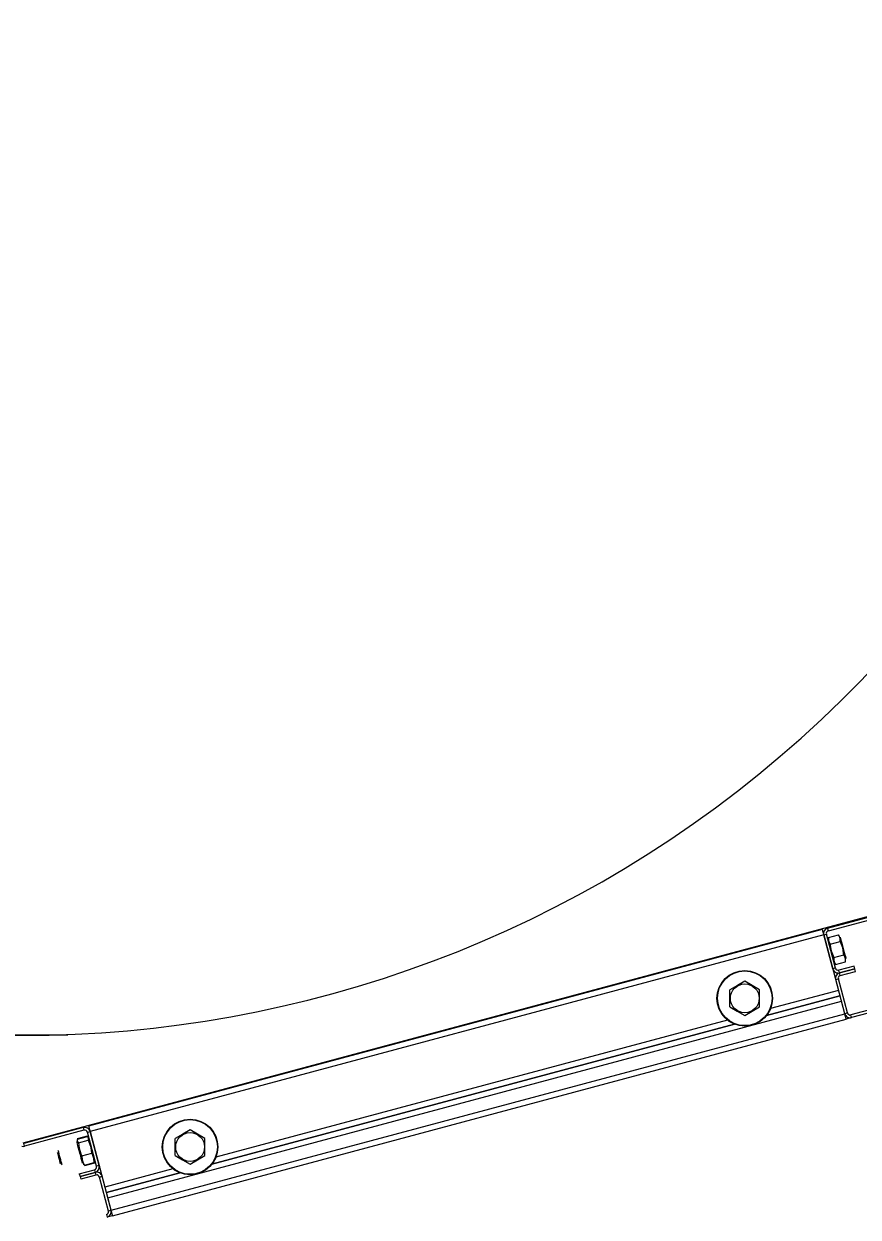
# Model space of a CAD drawing. Extents: x -264222 to -263592, y -1242345 to -1242048.
# Drawn here: x -263908.853 to -263908.425, y -1242207.416 to -1242206.805 of the extents above; entities that cross this region are included whole.
import ezdxf

# ---------------------------------------------------------------- set-up
doc = ezdxf.new("R2010")
doc.units = 0
doc.layers.add('KFA_2D_SITUACIA_DSP', color=7, linetype='Continuous')

msp = doc.modelspace()

# ---------------------------------------------------------------- linework, layer by layer
at = {"layer": 'KFA_2D_SITUACIA_DSP'}
for p, q in [((-263908.44101, -1242207.26817), (-263908.35476, -1242207.24506)), ((-263908.44064, -1242207.26955), (-263908.35439, -1242207.24644)), ((-263908.85358, -1242207.37826), (-263908.40305, -1242207.25754)), ((-263908.44064, -1242207.26955), (-263908.44101, -1242207.26817)), ((-263908.44377, -1242207.26891), (-263908.81999, -1242207.36972)), ((-263908.44303, -1242207.27166), (-263908.81926, -1242207.37247)), ((-263908.44377, -1242207.26891), (-263908.44375, -1242207.26896)), ((-263908.44375, -1242207.26896), (-263908.44371, -1242207.26912)), ((-263908.44371, -1242207.26912), (-263908.44364, -1242207.26937)), ((-263908.44364, -1242207.26937), (-263908.44355, -1242207.26972)), ((-263908.44355, -1242207.26972), (-263908.44344, -1242207.27013)), ((-263908.44344, -1242207.27013), (-263908.44331, -1242207.27061)), ((-263908.44331, -1242207.27061), (-263908.44317, -1242207.27113)), ((-263908.44317, -1242207.27113), (-263908.44303, -1242207.27166)), ((-263908.44303, -1242207.27166), (-263908.44165, -1242207.27129)), ((-263908.44303, -1242207.27166), (-263908.43541, -1242207.30011)), ((-263908.43836, -1242207.2891), (-263908.44303, -1242207.27166)), ((-263908.43698, -1242207.28873), (-263908.44165, -1242207.27129)), ((-263908.44059, -1242207.27297), (-263908.43549, -1242207.2716)), ((-263908.44059, -1242207.27297), (-263908.44057, -1242207.27449)), ((-263908.44057, -1242207.27449), (-263908.44001, -1242207.27593)), ((-263908.43515, -1242207.27209), (-263908.43549, -1242207.2716)), ((-263908.43459, -1242207.27353), (-263908.43515, -1242207.27209)), ((-263908.43457, -1242207.27505), (-263908.43459, -1242207.27353)), ((-263908.43454, -1242207.27286), (-263908.4345, -1242207.27303)), ((-263908.4345, -1242207.27303), (-263908.43436, -1242207.27354)), ((-263908.43436, -1242207.27354), (-263908.43415, -1242207.27434)), ((-263908.43415, -1242207.27434), (-263908.43386, -1242207.2754)), ((-263908.44001, -1242207.27593), (-263908.43967, -1242207.27642)), ((-263908.43967, -1242207.27642), (-263908.43457, -1242207.27505)), ((-263908.43967, -1242207.27642), (-263908.43962, -1242207.27711)), ((-263908.43962, -1242207.27711), (-263908.43916, -1242207.27981)), ((-263908.43916, -1242207.27981), (-263908.43822, -1242207.28247)), ((-263908.43427, -1242207.27567), (-263908.43457, -1242207.27505)), ((-263908.43329, -1242207.27832), (-263908.43427, -1242207.27567)), ((-263908.43386, -1242207.2754), (-263908.43353, -1242207.27665)), ((-263908.43353, -1242207.27665), (-263908.43317, -1242207.278)), ((-263908.4328, -1242207.28101), (-263908.43329, -1242207.27832)), ((-263908.43317, -1242207.278), (-263908.4328, -1242207.27937)), ((-263908.4328, -1242207.27937), (-263908.43245, -1242207.28067)), ((-263908.43245, -1242207.28067), (-263908.43214, -1242207.28184)), ((-263908.43822, -1242207.28247), (-263908.43783, -1242207.2833)), ((-263908.43783, -1242207.2833), (-263908.43272, -1242207.28194)), ((-263908.43783, -1242207.2833), (-263908.4378, -1242207.28483)), ((-263908.4378, -1242207.28483), (-263908.43724, -1242207.28626)), ((-263908.43724, -1242207.28626), (-263908.4369, -1242207.28675)), ((-263908.4369, -1242207.28675), (-263908.4318, -1242207.28538)), ((-263908.43272, -1242207.28194), (-263908.4328, -1242207.28101)), ((-263908.43238, -1242207.28242), (-263908.43272, -1242207.28194)), ((-263908.43182, -1242207.28386), (-263908.43238, -1242207.28242)), ((-263908.43214, -1242207.28184), (-263908.43189, -1242207.28278)), ((-263908.43189, -1242207.28278), (-263908.43171, -1242207.28344)), ((-263908.4318, -1242207.28538), (-263908.43182, -1242207.28386)), ((-263908.43171, -1242207.28344), (-263908.43162, -1242207.28378)), ((-263908.43162, -1242207.28378), (-263908.43161, -1242207.28382)), ((-263908.43698, -1242207.28873), (-263908.43836, -1242207.2891)), ((-263908.42743, -1242207.28765), (-263908.43523, -1242207.28974)), ((-263908.43487, -1242207.29111), (-263908.43523, -1242207.28974)), ((-263908.42707, -1242207.28902), (-263908.43487, -1242207.29111)), ((-263908.43487, -1242207.29111), (-263908.42707, -1242207.28902)), ((-263908.4345, -1242207.29249), (-263908.43487, -1242207.29111)), ((-263908.4345, -1242207.29249), (-263908.4267, -1242207.2904)), ((-263908.34283, -1242207.28957), (-263908.42909, -1242207.31268)), ((-263908.34246, -1242207.29094), (-263908.42872, -1242207.31405)), ((-263908.42707, -1242207.28902), (-263908.42743, -1242207.28765)), ((-263908.4267, -1242207.2904), (-263908.42707, -1242207.28902)), ((-263908.48725, -1242207.29753), (-263908.4911, -1242207.29976)), ((-263908.4835, -1242207.29537), (-263908.48725, -1242207.29753)), ((-263908.47965, -1242207.29759), (-263908.4835, -1242207.29537)), ((-263908.4759, -1242207.29976), (-263908.47965, -1242207.29759)), ((-263908.43688, -1242207.2946), (-263908.4355, -1242207.29424)), ((-263908.43221, -1242207.31204), (-263908.43688, -1242207.2946)), ((-263908.43083, -1242207.31167), (-263908.4355, -1242207.29424)), ((-263908.4911, -1242207.30086), (-263908.4911, -1242207.29976)), ((-263908.4911, -1242207.30474), (-263908.4911, -1242207.30086)), ((-263908.4911, -1242207.30853), (-263908.4911, -1242207.30474)), ((-263908.4759, -1242207.30086), (-263908.4759, -1242207.29976)), ((-263908.4759, -1242207.30474), (-263908.4759, -1242207.30086)), ((-263908.4759, -1242207.30853), (-263908.4759, -1242207.30474)), ((-263908.43467, -1242207.30286), (-263908.47229, -1242207.31294)), ((-263908.47229, -1242207.31294), (-263908.43467, -1242207.30286)), ((-263908.43541, -1242207.30011), (-263908.47028, -1242207.30945)), ((-263908.81016, -1242207.40643), (-263908.43393, -1242207.30562)), ((-263908.4911, -1242207.30853), (-263908.48735, -1242207.3107)), ((-263908.48735, -1242207.3107), (-263908.4835, -1242207.31292)), ((-263908.4835, -1242207.31292), (-263908.47975, -1242207.31076)), ((-263908.47975, -1242207.31076), (-263908.4759, -1242207.30853)), ((-263908.43221, -1242207.31204), (-263908.43393, -1242207.30562)), ((-263908.80844, -1242207.41285), (-263908.43221, -1242207.31204)), ((-263908.8077, -1242207.4156), (-263908.43147, -1242207.31479)), ((-263908.48881, -1242207.31737), (-263908.75676, -1242207.38917)), ((-263908.75676, -1242207.38917), (-263908.48881, -1242207.31737)), ((-263908.4923, -1242207.31535), (-263908.75474, -1242207.38568)), ((-263908.43083, -1242207.31167), (-263908.43221, -1242207.31204)), ((-263908.43206, -1242207.31258), (-263908.43221, -1242207.31204)), ((-263908.43193, -1242207.31309), (-263908.43206, -1242207.31258)), ((-263908.4318, -1242207.31357), (-263908.43193, -1242207.31309)), ((-263908.43169, -1242207.31399), (-263908.4318, -1242207.31357)), ((-263908.4316, -1242207.31433), (-263908.43169, -1242207.31399)), ((-263908.43153, -1242207.31458), (-263908.4316, -1242207.31433)), ((-263908.43149, -1242207.31474), (-263908.43153, -1242207.31458)), ((-263908.43147, -1242207.31479), (-263908.43149, -1242207.31474)), ((-263908.42872, -1242207.31405), (-263908.43147, -1242207.31479)), ((-263908.42872, -1242207.31405), (-263908.42909, -1242207.31268)), ((-263908.83064, -1242207.32313), (-263908.87652, -1242207.32313)), ((-263908.82275, -1242207.37046), (-263908.85321, -1242207.37862)), ((-263908.82238, -1242207.37183), (-263908.85284, -1242207.38)), ((-263908.82275, -1242207.37046), (-263908.82238, -1242207.37183)), ((-263908.82063, -1242207.37284), (-263908.81926, -1242207.37247)), ((-263908.81999, -1242207.36972), (-263908.81998, -1242207.36977)), ((-263908.81998, -1242207.36977), (-263908.81994, -1242207.36993)), ((-263908.81994, -1242207.36993), (-263908.81987, -1242207.37018)), ((-263908.81987, -1242207.37018), (-263908.81978, -1242207.37053)), ((-263908.81978, -1242207.37053), (-263908.81967, -1242207.37094)), ((-263908.81967, -1242207.37094), (-263908.81954, -1242207.37142)), ((-263908.81954, -1242207.37142), (-263908.8194, -1242207.37194)), ((-263908.8194, -1242207.37194), (-263908.81926, -1242207.37247)), ((-263908.81938, -1242207.37201), (-263908.81926, -1242207.37247)), ((-263908.81926, -1242207.37247), (-263908.81163, -1242207.40092)), ((-263908.81458, -1242207.38991), (-263908.81926, -1242207.37247)), ((-263908.76796, -1242207.37159), (-263908.77171, -1242207.37375)), ((-263908.76411, -1242207.37382), (-263908.76796, -1242207.37159)), ((-263908.85284, -1242207.38), (-263908.85321, -1242207.37862)), ((-263908.82599, -1242207.3778), (-263908.82601, -1242207.37775)), ((-263908.8259, -1242207.37816), (-263908.82599, -1242207.3778)), ((-263908.82572, -1242207.37883), (-263908.8259, -1242207.37816)), ((-263908.82585, -1242207.3767), (-263908.82588, -1242207.37744)), ((-263908.82588, -1242207.37744), (-263908.82544, -1242207.37807)), ((-263908.82575, -1242207.37643), (-263908.82585, -1242207.3767)), ((-263908.82071, -1242207.37482), (-263908.82581, -1242207.37619)), ((-263908.82575, -1242207.37643), (-263908.82065, -1242207.37506)), ((-263908.82544, -1242207.37807), (-263908.82527, -1242207.37821)), ((-263908.82527, -1242207.37821), (-263908.82017, -1242207.37684)), ((-263908.82527, -1242207.37821), (-263908.8249, -1242207.38106)), ((-263908.82043, -1242207.37524), (-263908.82065, -1242207.37506)), ((-263908.81596, -1242207.39028), (-263908.82063, -1242207.37284)), ((-263908.82002, -1242207.37589), (-263908.82043, -1242207.37524)), ((-263908.82017, -1242207.37684), (-263908.82009, -1242207.37664)), ((-263908.8197, -1242207.37783), (-263908.82017, -1242207.37684)), ((-263908.82009, -1242207.37664), (-263908.82002, -1242207.37589)), ((-263908.81876, -1242207.38065), (-263908.8197, -1242207.37783)), ((-263908.77171, -1242207.37375), (-263908.77556, -1242207.37598)), ((-263908.77556, -1242207.37708), (-263908.77556, -1242207.37598)), ((-263908.77556, -1242207.38097), (-263908.77556, -1242207.37708)), ((-263908.76036, -1242207.37598), (-263908.76411, -1242207.37382)), ((-263908.76036, -1242207.37708), (-263908.76036, -1242207.37598)), ((-263908.76036, -1242207.38097), (-263908.76036, -1242207.37708)), ((-263908.83607, -1242207.38313), (-263908.83607, -1242207.38313)), ((-263908.83607, -1242207.38313), (-263908.83601, -1242207.38337)), ((-263908.83601, -1242207.38337), (-263908.83586, -1242207.3839)), ((-263908.83586, -1242207.3839), (-263908.83566, -1242207.38467)), ((-263908.83566, -1242207.38467), (-263908.83541, -1242207.3856)), ((-263908.83556, -1242207.38226), (-263908.83557, -1242207.38225)), ((-263908.8355, -1242207.38251), (-263908.83556, -1242207.38226)), ((-263908.83535, -1242207.38306), (-263908.8355, -1242207.38251)), ((-263908.83514, -1242207.38386), (-263908.83535, -1242207.38306)), ((-263908.83487, -1242207.38485), (-263908.83514, -1242207.38386)), ((-263908.82546, -1242207.37978), (-263908.82572, -1242207.37883)), ((-263908.82515, -1242207.38095), (-263908.82546, -1242207.37978)), ((-263908.8248, -1242207.38226), (-263908.82515, -1242207.38095)), ((-263908.8249, -1242207.38106), (-263908.82396, -1242207.38387)), ((-263908.82443, -1242207.38363), (-263908.8248, -1242207.38226)), ((-263908.82407, -1242207.38498), (-263908.82443, -1242207.38363)), ((-263908.82396, -1242207.38387), (-263908.82349, -1242207.38486)), ((-263908.82349, -1242207.38486), (-263908.81839, -1242207.38349)), ((-263908.81839, -1242207.38349), (-263908.81876, -1242207.38065)), ((-263908.81799, -1242207.38421), (-263908.81839, -1242207.38349)), ((-263908.81726, -1242207.38625), (-263908.81799, -1242207.38421)), ((-263908.77556, -1242207.38476), (-263908.77556, -1242207.38097)), ((-263908.76036, -1242207.38476), (-263908.76036, -1242207.38097)), ((-263908.83541, -1242207.3856), (-263908.83515, -1242207.38658)), ((-263908.83515, -1242207.38658), (-263908.8349, -1242207.38751)), ((-263908.8349, -1242207.38751), (-263908.83469, -1242207.38829)), ((-263908.83458, -1242207.38593), (-263908.83487, -1242207.38485)), ((-263908.83469, -1242207.38829), (-263908.83454, -1242207.38883)), ((-263908.83429, -1242207.38701), (-263908.83458, -1242207.38593)), ((-263908.83454, -1242207.38883), (-263908.83448, -1242207.38908)), ((-263908.83448, -1242207.38908), (-263908.83447, -1242207.38909)), ((-263908.83403, -1242207.38799), (-263908.83429, -1242207.38701)), ((-263908.83381, -1242207.3888), (-263908.83403, -1242207.38799)), ((-263908.83367, -1242207.38934), (-263908.83381, -1242207.3888)), ((-263908.8336, -1242207.38958), (-263908.83367, -1242207.38934)), ((-263908.8336, -1242207.38959), (-263908.8336, -1242207.38958)), ((-263908.82374, -1242207.38622), (-263908.82407, -1242207.38498)), ((-263908.82345, -1242207.38727), (-263908.82374, -1242207.38622)), ((-263908.82349, -1242207.38486), (-263908.82331, -1242207.38697)), ((-263908.82324, -1242207.38806), (-263908.82345, -1242207.38727)), ((-263908.82331, -1242207.38697), (-263908.82258, -1242207.38902)), ((-263908.82311, -1242207.38856), (-263908.82324, -1242207.38806)), ((-263908.82307, -1242207.38871), (-263908.82311, -1242207.38856)), ((-263908.82258, -1242207.38902), (-263908.82219, -1242207.38973)), ((-263908.82236, -1242207.38959), (-263908.82255, -1242207.38931)), ((-263908.82219, -1242207.38973), (-263908.82236, -1242207.38959)), ((-263908.82219, -1242207.38973), (-263908.81708, -1242207.38836)), ((-263908.81702, -1242207.3886), (-263908.82212, -1242207.38997)), ((-263908.81708, -1242207.38836), (-263908.81726, -1242207.38625)), ((-263908.817, -1242207.38816), (-263908.81708, -1242207.38836)), ((-263908.81698, -1242207.38782), (-263908.817, -1242207.38816)), ((-263908.81458, -1242207.38991), (-263908.81596, -1242207.39028)), ((-263908.81458, -1242207.38991), (-263908.81446, -1242207.39037)), ((-263908.77556, -1242207.38476), (-263908.77182, -1242207.38692)), ((-263908.77182, -1242207.38692), (-263908.76796, -1242207.38914)), ((-263908.76796, -1242207.38914), (-263908.76422, -1242207.38698)), ((-263908.76422, -1242207.38698), (-263908.76036, -1242207.38476)), ((-263908.82477, -1242207.39411), (-263908.81697, -1242207.39202)), ((-263908.82477, -1242207.39411), (-263908.8244, -1242207.39549)), ((-263908.8244, -1242207.39549), (-263908.8166, -1242207.3934)), ((-263908.8166, -1242207.3934), (-263908.8244, -1242207.39549)), ((-263908.8244, -1242207.39549), (-263908.82403, -1242207.39687)), ((-263908.81623, -1242207.39478), (-263908.82403, -1242207.39687)), ((-263908.81697, -1242207.39202), (-263908.8166, -1242207.3934)), ((-263908.8166, -1242207.3934), (-263908.81623, -1242207.39478)), ((-263908.81449, -1242207.39578), (-263908.81311, -1242207.39541)), ((-263908.80981, -1242207.41322), (-263908.81449, -1242207.39578)), ((-263908.80844, -1242207.41285), (-263908.81311, -1242207.39541)), ((-263908.77676, -1242207.39158), (-263908.81163, -1242207.40092)), ((-263908.77327, -1242207.39359), (-263908.8109, -1242207.40367)), ((-263908.8109, -1242207.40367), (-263908.77327, -1242207.39359)), ((-263908.80844, -1242207.41285), (-263908.81016, -1242207.40643)), ((-263908.81082, -1242207.41496), (-263908.81045, -1242207.41634)), ((-263908.80844, -1242207.41285), (-263908.80981, -1242207.41322)), ((-263908.80829, -1242207.41339), (-263908.80844, -1242207.41285)), ((-263908.80815, -1242207.4139), (-263908.80829, -1242207.41339)), ((-263908.80803, -1242207.41438), (-263908.80815, -1242207.4139)), ((-263908.80792, -1242207.4148), (-263908.80803, -1242207.41438)), ((-263908.80782, -1242207.41514), (-263908.80792, -1242207.4148)), ((-263908.80776, -1242207.41539), (-263908.80782, -1242207.41514)), ((-263908.8077, -1242207.4156), (-263908.81045, -1242207.41634)), ((-263908.80771, -1242207.41555), (-263908.80776, -1242207.41539)), ((-263908.8077, -1242207.4156), (-263908.80771, -1242207.41555))]:
    msp.add_line(p, q, dxfattribs=at)
for centre, radius in [((-263908.4835, -1242207.30415), 0.01425), ((-263908.4835, -1242207.30415), 0.01401), ((-263908.4835, -1242207.30415), 0.00739), ((-263908.76796, -1242207.38037), 0.01425), ((-263908.76796, -1242207.38037), 0.01401), ((-263908.76796, -1242207.38037), 0.00739)]:
    msp.add_circle(centre, radius, dxfattribs=at)
for centre, radius, start, end in [((-263908.85358, -1242206.72463), 0.5985, 144.56502, 35.43498), ((-263908.44027, -1242207.27093), 0.00285, 105.00001, 195), ((-263908.44027, -1242207.27093), 0.00143, 105.00001, 195), ((-263908.4356, -1242207.28836), 0.00285, 195, 285.00001), ((-263908.4356, -1242207.28836), 0.00143, 195, 285.00001), ((-263908.43413, -1242207.29387), 0.00285, 105.00001, 195), ((-263908.43413, -1242207.29387), 0.00142, 105.00001, 195), ((-263908.42946, -1242207.3113), 0.00285, 195, 285.00001), ((-263908.42946, -1242207.3113), 0.00143, 195, 285.00001), ((-263908.82201, -1242207.37321), 0.00285, 15, 105.00001), ((-263908.82201, -1242207.37321), 0.00143, 15, 105.00001), ((-263908.85358, -1242207.37725), 0.00285, 254.99999, 285.00001), ((-263908.81734, -1242207.39065), 0.00143, 285.00001, 15), ((-263908.81734, -1242207.39065), 0.00285, 285.00001, 15), ((-263908.81586, -1242207.39615), 0.00285, 15, 105.00001), ((-263908.81586, -1242207.39615), 0.00143, 15, 105.00001), ((-263908.81119, -1242207.41359), 0.00143, 285.00001, 15), ((-263908.81119, -1242207.41359), 0.00285, 285.00001, 15)]:
    msp.add_arc(centre, radius, start, end, dxfattribs=at)

doc.saveas('drawing.dxf')
